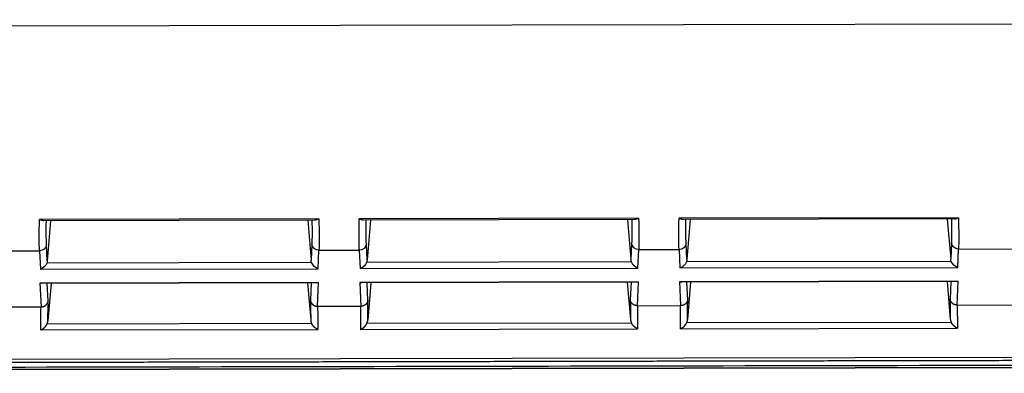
# Model space of a CAD drawing. Header units: millimetres. Extents: x 40090 to 187415, y -53271 to 40260.
# Tile 347 of 406: x 138791 to 138832, y 22893 to 22908. Entities that reach past the tile are written whole.
import ezdxf

# ---------------------------------------------------------------- set-up
doc = ezdxf.new("R2010")
doc.units = ezdxf.units.MM
doc.layers.add('AVM_projektor', color=6, linetype='Continuous')

# ---------------------------------------------------------------- blocks, each defined once
blk = doc.blocks.new('PT-FW430-bottom')
for p, q in [((200.491, 304.353), (200.491, 73.885)), ((214.57, 304.016), (214.57, 3.544)), ((214.997, 21.103), (214.997, 294.331)), ((215, 294.627), (215, 20.806)), ((209.993, 209.653), (209.993, 207.948)), ((212.36, 209.713), (212.36, 207.887)), ((208.67, 196.153), (208.67, 207.947)), ((209.993, 207.948), (210.771, 207.912)), ((210.771, 207.912), (210.771, 196.188)), ((211.355, 196.167), (211.355, 207.933)), ((211.355, 207.933), (212.36, 207.887)), ((211.37, 196.262), (211.37, 207.838)), ((213.336, 207.894), (213.336, 196.207)), ((208.724, 196.321), (208.724, 207.779)), ((208.724, 207.476), (210.415, 207.618)), ((210.415, 207.618), (209.734, 207.649)), ((210.512, 196.46), (210.512, 207.64)), ((212.113, 207.588), (211.37, 207.622)), ((211.37, 207.463), (212.948, 207.596)), ((213.091, 196.465), (213.091, 207.636)), ((208.724, 196.624), (210.415, 196.482)), ((211.37, 196.637), (212.948, 196.505)), ((209.734, 196.451), (210.415, 196.482)), ((210.771, 196.188), (209.993, 196.153)), ((212.36, 196.213), (211.355, 196.167)), ((211.37, 196.478), (212.113, 196.512)), ((212.36, 196.213), (212.36, 194.387)), ((209.993, 196.153), (209.993, 194.448)), ((208.67, 182.653), (208.67, 194.447)), ((208.724, 182.821), (208.724, 194.279)), ((208.724, 193.976), (210.415, 194.118)), ((210.415, 194.118), (209.734, 194.149)), ((209.993, 194.448), (210.771, 194.412)), ((210.512, 182.96), (210.512, 194.14)), ((210.771, 194.412), (210.771, 182.688)), ((211.355, 182.667), (211.355, 194.433)), ((211.355, 194.433), (212.36, 194.387)), ((211.37, 182.762), (211.37, 194.338)), ((212.113, 194.088), (211.37, 194.122)), ((213.091, 182.965), (213.091, 194.136)), ((213.336, 194.394), (213.336, 182.707)), ((211.37, 193.963), (212.948, 194.096)), ((208.724, 183.124), (210.415, 182.982)), ((209.734, 182.951), (210.415, 182.982)), ((211.37, 183.137), (212.948, 183.005)), ((211.37, 182.978), (212.113, 183.012)), ((210.771, 182.688), (209.993, 182.653)), ((209.993, 182.653), (209.993, 180.948)), ((212.36, 182.713), (211.355, 182.667)), ((212.36, 182.713), (212.36, 180.887)), ((208.67, 169.153), (208.67, 180.947)), ((209.993, 180.948), (210.771, 180.912)), ((210.771, 180.912), (210.771, 169.188)), ((211.355, 169.167), (211.355, 180.933)), ((211.355, 180.933), (212.36, 180.887)), ((211.37, 169.262), (211.37, 180.838)), ((213.336, 180.894), (213.336, 169.207)), ((208.724, 169.321), (208.724, 180.779)), ((208.724, 180.476), (210.415, 180.618)), ((210.415, 180.618), (209.734, 180.649)), ((210.512, 169.46), (210.512, 180.64)), ((212.113, 180.588), (211.37, 180.622)), ((211.37, 180.463), (212.948, 180.596)), ((213.091, 169.465), (213.091, 180.636)), ((208.724, 169.624), (210.415, 169.482)), ((211.37, 169.637), (212.948, 169.505)), ((209.734, 169.451), (210.415, 169.482)), ((210.771, 169.188), (209.993, 169.153)), ((212.36, 169.213), (211.355, 169.167)), ((211.37, 169.478), (212.113, 169.512)), ((212.36, 169.213), (212.36, 27.663)), ((209.993, 169.153), (209.993, 31.031))]:
    blk.add_line(p, q)
for centre, major_axis, ratio, start_param, end_param in [((200.491, 207.009), (-10, -0.851), 0.042047, 3.454792, 3.751014), ((209.708, 207.948), (-0.014, -0.3), 0.950148, 0.139819, 1.61411), ((210.486, 207.912), (-0.247, -0.236), 0.72431, 1.05271, 2.219463), ((211.07, 207.933), (0.239, -0.25), 0.72431, 0.648651, 0.965444), ((197.934, 206.26), (-17, -1.465), 0.042575, 3.574962, 3.695383), ((200.517, 206.71), (-9.7, -0.851), 0.043328, 3.454568, 3.699851), ((210.384, 207.917), (0.325, -0.012), 0.922888, 4.843824, 5.151363), ((197.96, 205.961), (-16.7, -1.465), 0.043328, 3.594641, 3.697414), ((200.517, 197.39), (9.7, -0.851), 0.043328, 5.724927, 5.97021), ((209.708, 196.153), (0.014, -0.3), 0.950148, 1.527482, 3.001774), ((210.384, 196.183), (-0.325, -0.012), 0.922888, 4.273415, 4.580953), ((210.486, 196.188), (0.247, -0.236), 0.72431, 0.92213, 2.088882), ((211.07, 196.167), (-0.239, -0.25), 0.72431, 2.176149, 2.492942), ((197.96, 198.139), (16.7, -1.465), 0.043328, 5.727364, 5.830137), ((197.934, 197.84), (17, -1.465), 0.042575, 5.729395, 5.849816), ((200.491, 197.092), (10, -0.851), 0.042047, 5.673764, 5.969986), ((200.491, 193.509), (-10, -0.851), 0.042047, 3.454792, 3.751014), ((200.517, 193.21), (-9.7, -0.851), 0.043328, 3.454568, 3.699851), ((209.708, 194.448), (-0.014, -0.3), 0.950148, 0.139819, 1.61411), ((210.384, 194.417), (0.325, -0.012), 0.922888, 4.843824, 5.151363), ((210.486, 194.412), (-0.247, -0.236), 0.72431, 1.05271, 2.219463), ((211.07, 194.433), (0.239, -0.25), 0.72431, 0.648651, 0.965444), ((197.934, 192.76), (-17, -1.465), 0.042575, 3.574962, 3.695383), ((197.96, 192.461), (-16.7, -1.465), 0.043328, 3.594641, 3.697414), ((200.517, 183.89), (9.7, -0.851), 0.043328, 5.724927, 5.97021), ((209.708, 182.653), (0.014, -0.3), 0.950148, 1.527482, 3.001774), ((210.384, 182.683), (-0.325, -0.012), 0.922888, 4.273415, 4.580953), ((210.486, 182.688), (0.247, -0.236), 0.72431, 0.92213, 2.088882), ((197.96, 184.639), (16.7, -1.465), 0.043328, 5.727364, 5.830137), ((200.491, 183.592), (10, -0.851), 0.042047, 5.673764, 5.969986), ((211.07, 182.667), (-0.239, -0.25), 0.72431, 2.176149, 2.492942), ((197.934, 184.34), (17, -1.465), 0.042575, 5.729395, 5.849816), ((200.491, 180.009), (-10, -0.851), 0.042047, 3.454792, 3.751014), ((209.708, 180.948), (-0.014, -0.3), 0.950148, 0.139819, 1.61411), ((210.486, 180.912), (-0.247, -0.236), 0.72431, 1.05271, 2.219463), ((211.07, 180.933), (0.239, -0.25), 0.72431, 0.648651, 0.965444), ((197.934, 179.26), (-17, -1.465), 0.042575, 3.574962, 3.695383), ((200.517, 179.71), (-9.7, -0.851), 0.043328, 3.454568, 3.699851), ((210.384, 180.917), (0.325, -0.012), 0.922888, 4.843824, 5.151363), ((197.96, 178.961), (-16.7, -1.465), 0.043328, 3.594641, 3.697414), ((200.517, 170.39), (9.7, -0.851), 0.043328, 5.724927, 5.97021), ((209.708, 169.153), (0.014, -0.3), 0.950148, 1.527482, 3.001774), ((210.384, 169.183), (-0.325, -0.012), 0.922888, 4.273415, 4.580953), ((210.486, 169.188), (0.247, -0.236), 0.72431, 0.92213, 2.088882), ((211.07, 169.167), (-0.239, -0.25), 0.72431, 2.176149, 2.492942), ((197.96, 171.139), (16.7, -1.465), 0.043328, 5.727364, 5.830137), ((197.934, 170.84), (17, -1.465), 0.042575, 5.729395, 5.849816), ((200.491, 170.092), (10, -0.851), 0.042047, 5.673764, 5.969986)]:
    blk.add_ellipse(centre, major_axis=major_axis, ratio=ratio, start_param=start_param, end_param=end_param)
for points, start_tangent, end_tangent in [([(214.698, 305.111), (214.698, 302.486), (214.698, 299.86), (214.698, 297.235), (214.698, 294.61), (214.698, 291.985), (214.698, 289.36), (214.698, 286.735), (214.698, 284.11), (214.698, 281.484), (214.698, 278.859), (214.698, 276.234), (214.698, 273.609), (214.698, 270.984), (214.698, 268.359), (214.698, 265.733), (214.698, 263.108), (214.698, 260.483), (214.698, 257.858), (214.698, 255.233), (214.698, 252.608), (214.698, 249.983), (214.698, 247.357), (214.698, 244.732), (214.698, 242.107), (214.698, 239.482), (214.698, 236.857), (214.698, 234.232), (214.698, 231.606), (214.698, 228.981), (214.698, 226.356), (214.698, 223.731), (214.698, 221.106), (214.698, 218.481), (214.698, 215.856), (214.698, 213.23), (214.698, 210.605), (214.698, 207.98), (214.698, 205.355), (214.698, 202.73), (214.698, 200.105), (214.698, 197.48), (214.698, 194.854), (214.698, 192.229), (214.698, 189.604), (214.698, 186.979), (214.698, 184.354), (214.697, 181.729), (214.697, 179.103), (214.697, 176.478), (214.697, 173.853), (214.697, 171.228), (214.697, 168.603), (214.697, 165.978), (214.697, 163.353), (214.697, 160.727), (214.697, 158.102), (214.697, 155.477), (214.697, 152.852), (214.697, 150.227), (214.697, 147.602), (214.697, 144.976), (214.697, 142.351), (214.697, 139.726), (214.697, 137.101), (214.697, 134.476), (214.697, 131.851), (214.697, 129.226), (214.697, 126.6), (214.697, 123.975), (214.697, 121.35), (214.697, 118.725), (214.697, 116.1), (214.697, 113.475), (214.697, 110.849), (214.697, 108.224), (214.697, 105.599), (214.697, 102.974), (214.697, 100.349), (214.697, 97.724), (214.697, 95.099), (214.697, 92.473), (214.697, 89.848), (214.697, 87.223), (214.697, 84.598), (214.697, 81.973), (214.697, 79.348), (214.697, 76.723), (214.697, 74.097), (214.697, 71.472), (214.697, 68.847), (214.697, 66.222), (214.697, 63.597), (214.697, 60.972), (214.697, 58.346), (214.697, 55.721), (214.697, 53.096), (214.697, 50.471), (214.697, 47.846), (214.697, 45.221), (214.697, 42.596), (214.697, 39.97), (214.697, 37.345), (214.697, 34.72), (214.697, 32.095), (214.697, 29.47), (214.697, 26.845), (214.697, 24.219), (214.697, 21.594), (214.697, 18.969), (214.697, 16.344), (214.697, 13.719), (214.697, 11.094), (214.697, 8.469), (214.697, 5.843), (214.697, 3.218)], (-0.000004, -1), (-0.000004, -1)), ([(214.9, 297.867), (214.9, 238.944), (214.9, 180.02), (214.9, 121.097), (214.9, 62.173), (214.9, 3.25)], (0.000001, -1), (0.000001, -1)), ([(208.724, 207.779), (208.724, 207.787), (208.722, 207.798), (208.719, 207.81), (208.715, 207.824), (208.711, 207.84), (208.705, 207.857), (208.697, 207.877), (208.689, 207.898), (208.68, 207.922), (208.67, 207.947)], (-0.03175, 0.999496), (-0.384649, 0.923063)), ([(212.36, 207.887), (212.36, 207.882), (212.36, 207.876), (212.36, 207.871), (212.36, 207.866), (212.359, 207.861), (212.359, 207.856), (212.358, 207.85), (212.358, 207.845), (212.357, 207.84), (212.356, 207.835), (212.355, 207.83), (212.354, 207.825), (212.353, 207.82), (212.352, 207.814), (212.351, 207.809), (212.35, 207.804), (212.348, 207.799), (212.347, 207.794), (212.345, 207.789), (212.344, 207.785), (212.342, 207.78), (212.34, 207.775), (212.339, 207.77), (212.337, 207.765), (212.335, 207.76), (212.333, 207.756), (212.33, 207.751), (212.328, 207.746), (212.326, 207.742), (212.323, 207.737), (212.321, 207.732), (212.318, 207.728), (212.316, 207.723), (212.313, 207.719), (212.31, 207.714), (212.307, 207.71), (212.304, 207.705), (212.301, 207.701), (212.298, 207.697), (212.295, 207.695), (212.293, 207.693), (212.291, 207.69), (212.289, 207.688), (212.286, 207.685), (212.284, 207.682), (212.282, 207.679), (212.279, 207.675), (212.276, 207.672), (212.272, 207.668), (212.269, 207.665), (212.264, 207.661), (212.259, 207.656), (212.254, 207.652), (212.247, 207.648), (212.24, 207.643), (212.232, 207.638), (212.223, 207.633), (212.213, 207.628), (212.219, 207.628), (212.222, 207.628), (212.224, 207.628), (212.224, 207.627), (212.223, 207.625), (212.221, 207.624), (212.219, 207.622), (212.215, 207.62), (212.212, 207.618), (212.209, 207.615), (212.206, 207.613), (212.203, 207.611), (212.201, 207.61), (212.201, 207.608), (212.201, 207.607), (212.203, 207.607), (212.206, 207.607), (212.211, 207.608), (212.219, 207.609), (212.202, 207.605), (212.174, 207.599), (212.161, 207.595), (212.153, 207.594), (212.144, 207.592), (212.124, 207.589), (212.122, 207.589), (212.116, 207.588)], (-0.001368, -0.999999), (-0.999735, 0.023014)), ([(212.36, 207.887), (212.36, 207.887), (212.36, 207.887), (212.36, 207.887)], (0, -1), (-0.001059, -0.999999)), ([(213.337, 207.897), (213.335, 207.89), (213.332, 207.884), (213.329, 207.878), (213.327, 207.873), (213.324, 207.868), (213.322, 207.863), (213.32, 207.859), (213.318, 207.855), (213.316, 207.852), (213.314, 207.848), (213.311, 207.844), (213.309, 207.84), (213.306, 207.835), (213.303, 207.83), (213.3, 207.826), (213.297, 207.821), (213.294, 207.817), (213.292, 207.813), (213.289, 207.809), (213.286, 207.805), (213.283, 207.801), (213.28, 207.797), (213.277, 207.793), (213.274, 207.788), (213.27, 207.784), (213.267, 207.78), (213.264, 207.776), (213.26, 207.772), (213.257, 207.768), (213.253, 207.764), (213.25, 207.76), (213.246, 207.756), (213.243, 207.752), (213.239, 207.748), (213.235, 207.743), (213.23, 207.739), (213.226, 207.735), (213.222, 207.73), (213.218, 207.726), (213.214, 207.722), (213.21, 207.719), (213.205, 207.715), (213.201, 207.711), (213.196, 207.707), (213.192, 207.703), (213.187, 207.699), (213.182, 207.695), (213.177, 207.691), (213.173, 207.688), (213.168, 207.684), (213.163, 207.681), (213.159, 207.677), (213.154, 207.674), (213.149, 207.67), (213.144, 207.667), (213.139, 207.663), (213.134, 207.66), (213.129, 207.657), (213.123, 207.654), (213.118, 207.651), (213.113, 207.647), (213.107, 207.644), (213.102, 207.641), (213.096, 207.638), (213.091, 207.636)], (-0.399408, -0.916773), (-0.892122, -0.451794)), ([(213.091, 207.636), (213.082, 207.631), (213.072, 207.627), (213.063, 207.623), (213.054, 207.619), (213.045, 207.616), (213.035, 207.613), (213.026, 207.61), (213.016, 207.607), (213.007, 207.605), (212.997, 207.603), (212.987, 207.601), (212.977, 207.599), (212.968, 207.598), (212.958, 207.597), (212.948, 207.596)], (-0.892107, -0.451825), (-0.996524, -0.083302)), ([(208.67, 196.153), (208.672, 196.158), (208.676, 196.166), (208.679, 196.176), (208.684, 196.189), (208.689, 196.205), (208.695, 196.223), (208.701, 196.244), (208.708, 196.267), (208.716, 196.293), (208.724, 196.321)], (0.472468, 0.881348), (0.279667, 0.960097)), ([(212.111, 196.513), (212.116, 196.512), (212.122, 196.511), (212.127, 196.51), (212.132, 196.51), (212.137, 196.509), (212.142, 196.508), (212.146, 196.506), (212.151, 196.505), (212.156, 196.504), (212.16, 196.503), (212.164, 196.501), (212.169, 196.5), (212.173, 196.498), (212.177, 196.497), (212.182, 196.495), (212.186, 196.493), (212.191, 196.491), (212.195, 196.489), (212.2, 196.487), (212.204, 196.485), (212.208, 196.482), (212.212, 196.48), (212.216, 196.478), (212.22, 196.475), (212.224, 196.473), (212.229, 196.47), (212.233, 196.467), (212.237, 196.464), (212.241, 196.461), (212.245, 196.458), (212.248, 196.455), (212.252, 196.452), (212.256, 196.449), (212.26, 196.446), (212.263, 196.443), (212.267, 196.439), (212.27, 196.436), (212.274, 196.432), (212.277, 196.428), (212.281, 196.425), (212.284, 196.421), (212.287, 196.417), (212.29, 196.413), (212.294, 196.41), (212.297, 196.406), (212.3, 196.402), (212.303, 196.398), (212.305, 196.393), (212.308, 196.389), (212.311, 196.385), (212.314, 196.381), (212.316, 196.376), (212.319, 196.372), (212.321, 196.367), (212.324, 196.363), (212.326, 196.358), (212.328, 196.354), (212.331, 196.349), (212.333, 196.345), (212.335, 196.34), (212.337, 196.335), (212.339, 196.33), (212.34, 196.325), (212.342, 196.321), (212.344, 196.316), (212.345, 196.311), (212.347, 196.306), (212.348, 196.301), (212.35, 196.296), (212.351, 196.291), (212.352, 196.286), (212.353, 196.281), (212.354, 196.276), (212.355, 196.27), (212.356, 196.265), (212.357, 196.26), (212.358, 196.255), (212.358, 196.25), (212.359, 196.245), (212.359, 196.24), (212.36, 196.234), (212.36, 196.229), (212.36, 196.224), (212.36, 196.219), (212.36, 196.213)], (0.994634, -0.103452), (0.001302, -0.999999)), ([(212.36, 196.213), (212.36, 196.213), (212.36, 196.213), (212.36, 196.213)], (0.001323, -0.999999), (0.000265, -1)), ([(212.948, 196.505), (212.958, 196.504), (212.968, 196.503), (212.977, 196.501), (212.987, 196.499), (212.997, 196.498), (213.007, 196.495), (213.016, 196.493), (213.026, 196.49), (213.035, 196.487), (213.045, 196.484), (213.054, 196.481), (213.063, 196.477), (213.072, 196.473), (213.082, 196.469), (213.091, 196.465)], (0.996524, -0.083302), (0.892107, -0.451825)), ([(213.337, 196.204), (213.335, 196.21), (213.332, 196.216), (213.329, 196.222), (213.327, 196.227), (213.324, 196.233), (213.322, 196.237), (213.32, 196.241), (213.318, 196.245), (213.316, 196.248), (213.314, 196.252), (213.311, 196.256), (213.309, 196.261), (213.306, 196.265), (213.303, 196.27), (213.3, 196.275), (213.297, 196.279), (213.294, 196.283), (213.292, 196.287), (213.289, 196.291), (213.286, 196.295), (213.283, 196.299), (213.28, 196.303), (213.277, 196.308), (213.274, 196.312), (213.27, 196.316), (213.267, 196.32), (213.264, 196.324), (213.26, 196.328), (213.257, 196.332), (213.253, 196.336), (213.25, 196.34), (213.246, 196.345), (213.243, 196.349), (213.239, 196.353), (213.235, 196.357), (213.23, 196.361), (213.226, 196.366), (213.222, 196.37), (213.218, 196.374), (213.214, 196.378), (213.21, 196.381), (213.205, 196.385), (213.201, 196.389), (213.196, 196.393), (213.192, 196.397), (213.187, 196.401), (213.182, 196.405), (213.177, 196.409), (213.173, 196.412), (213.168, 196.416), (213.163, 196.42), (213.159, 196.423), (213.154, 196.427), (213.149, 196.43), (213.144, 196.433), (213.139, 196.437), (213.134, 196.44), (213.129, 196.443), (213.123, 196.447), (213.118, 196.45), (213.113, 196.453), (213.107, 196.456), (213.102, 196.459), (213.096, 196.462), (213.091, 196.465)], (-0.399408, 0.916773), (-0.892122, 0.451794)), ([(208.724, 194.279), (208.724, 194.287), (208.722, 194.298), (208.719, 194.31), (208.715, 194.324), (208.711, 194.34), (208.705, 194.357), (208.697, 194.377), (208.689, 194.398), (208.68, 194.422), (208.67, 194.447)], (-0.03175, 0.999496), (-0.384649, 0.923063)), ([(212.111, 194.088), (212.116, 194.088), (212.122, 194.089), (212.127, 194.09), (212.132, 194.091), (212.137, 194.092), (212.142, 194.093), (212.146, 194.094), (212.151, 194.095), (212.156, 194.096), (212.16, 194.098), (212.164, 194.099), (212.169, 194.1), (212.173, 194.102), (212.177, 194.104), (212.182, 194.105), (212.186, 194.107), (212.191, 194.109), (212.195, 194.111), (212.2, 194.113), (212.204, 194.116), (212.208, 194.118), (212.212, 194.12), (212.216, 194.123), (212.22, 194.125), (212.224, 194.128), (212.229, 194.13), (212.233, 194.133), (212.237, 194.136), (212.241, 194.139), (212.245, 194.142), (212.248, 194.145), (212.252, 194.148), (212.256, 194.151), (212.26, 194.154), (212.263, 194.158), (212.267, 194.161), (212.27, 194.165), (212.274, 194.168), (212.277, 194.172), (212.281, 194.175), (212.284, 194.179), (212.287, 194.183), (212.29, 194.187), (212.294, 194.191), (212.297, 194.195), (212.3, 194.199), (212.303, 194.203), (212.305, 194.207), (212.308, 194.211), (212.311, 194.215), (212.314, 194.22), (212.316, 194.224), (212.319, 194.228), (212.321, 194.233), (212.324, 194.237), (212.326, 194.242), (212.328, 194.246), (212.331, 194.251), (212.333, 194.256), (212.335, 194.26), (212.337, 194.265), (212.339, 194.27), (212.34, 194.275), (212.342, 194.28), (212.344, 194.285), (212.345, 194.289), (212.347, 194.294), (212.348, 194.299), (212.35, 194.304), (212.351, 194.309), (212.352, 194.315), (212.353, 194.32), (212.354, 194.325), (212.355, 194.33), (212.356, 194.335), (212.357, 194.34), (212.358, 194.345), (212.358, 194.35), (212.359, 194.355), (212.359, 194.361), (212.36, 194.366), (212.36, 194.371), (212.36, 194.376), (212.36, 194.382), (212.36, 194.387)], (0.994634, 0.103452), (0.001302, 0.999999)), ([(212.36, 194.387), (212.36, 194.387), (212.36, 194.387), (212.36, 194.387)], (0, -1), (-0.001059, -0.999999)), ([(213.091, 194.136), (213.082, 194.131), (213.072, 194.127), (213.063, 194.123), (213.054, 194.119), (213.045, 194.116), (213.035, 194.113), (213.026, 194.11), (213.016, 194.107), (213.007, 194.105), (212.997, 194.103), (212.987, 194.101), (212.977, 194.099), (212.968, 194.098), (212.958, 194.097), (212.948, 194.096)], (-0.892107, -0.451825), (-0.996524, -0.083302)), ([(213.337, 194.397), (213.335, 194.39), (213.332, 194.384), (213.329, 194.378), (213.327, 194.373), (213.324, 194.368), (213.322, 194.363), (213.32, 194.359), (213.318, 194.355), (213.316, 194.352), (213.314, 194.348), (213.311, 194.344), (213.309, 194.34), (213.306, 194.335), (213.303, 194.33), (213.3, 194.326), (213.297, 194.321), (213.294, 194.317), (213.292, 194.313), (213.289, 194.309), (213.286, 194.305), (213.283, 194.301), (213.28, 194.297), (213.277, 194.293), (213.274, 194.288), (213.27, 194.284), (213.267, 194.28), (213.264, 194.276), (213.26, 194.272), (213.257, 194.268), (213.253, 194.264), (213.25, 194.26), (213.246, 194.256), (213.243, 194.252), (213.239, 194.248), (213.235, 194.243), (213.23, 194.239), (213.226, 194.235), (213.222, 194.23), (213.218, 194.226), (213.214, 194.222), (213.21, 194.219), (213.205, 194.215), (213.201, 194.211), (213.196, 194.207), (213.192, 194.203), (213.187, 194.199), (213.182, 194.195), (213.177, 194.191), (213.173, 194.188), (213.168, 194.184), (213.163, 194.181), (213.159, 194.177), (213.154, 194.174), (213.149, 194.17), (213.144, 194.167), (213.139, 194.163), (213.134, 194.16), (213.129, 194.157), (213.123, 194.154), (213.118, 194.151), (213.113, 194.147), (213.107, 194.144), (213.102, 194.141), (213.096, 194.138), (213.091, 194.136)], (-0.399408, -0.916773), (-0.892122, -0.451794)), ([(212.36, 182.713), (212.36, 182.719), (212.36, 182.724), (212.36, 182.729), (212.36, 182.734), (212.359, 182.739), (212.359, 182.745), (212.358, 182.75), (212.358, 182.755), (212.357, 182.76), (212.356, 182.765), (212.355, 182.771), (212.354, 182.776), (212.353, 182.781), (212.352, 182.786), (212.351, 182.791), (212.35, 182.796), (212.348, 182.801), (212.347, 182.806), (212.345, 182.811), (212.344, 182.816), (212.342, 182.821), (212.34, 182.825), (212.339, 182.83), (212.337, 182.835), (212.335, 182.84), (212.333, 182.845), (212.33, 182.849), (212.328, 182.854), (212.326, 182.859), (212.323, 182.863), (212.321, 182.868), (212.318, 182.872), (212.316, 182.877), (212.313, 182.882), (212.31, 182.886), (212.307, 182.89), (212.304, 182.895), (212.301, 182.899), (212.298, 182.903), (212.295, 182.905), (212.293, 182.907), (212.291, 182.91), (212.289, 182.913), (212.286, 182.915), (212.284, 182.918), (212.282, 182.922), (212.279, 182.925), (212.276, 182.928), (212.272, 182.932), (212.269, 182.936), (212.264, 182.94), (212.259, 182.944), (212.254, 182.948), (212.247, 182.953), (212.24, 182.957), (212.232, 182.962), (212.223, 182.967), (212.213, 182.972), (212.219, 182.972), (212.222, 182.972), (212.224, 182.972), (212.224, 182.973), (212.223, 182.975), (212.221, 182.977), (212.219, 182.978), (212.215, 182.981), (212.212, 182.983), (212.209, 182.985), (212.206, 182.987), (212.203, 182.989), (212.201, 182.99), (212.201, 182.992), (212.201, 182.993), (212.203, 182.993), (212.206, 182.993), (212.211, 182.993), (212.219, 182.991), (212.202, 182.995), (212.174, 183.001), (212.161, 183.005), (212.153, 183.007), (212.144, 183.008), (212.124, 183.011), (212.122, 183.011), (212.116, 183.012)], (-0.001368, 0.999999), (-0.999735, -0.023014)), ([(212.948, 183.005), (212.958, 183.004), (212.968, 183.003), (212.977, 183.001), (212.987, 182.999), (212.997, 182.998), (213.007, 182.995), (213.016, 182.993), (213.026, 182.99), (213.035, 182.987), (213.045, 182.984), (213.054, 182.981), (213.063, 182.977), (213.072, 182.973), (213.082, 182.969), (213.091, 182.965)], (0.996524, -0.083302), (0.892107, -0.451825)), ([(213.337, 182.704), (213.335, 182.71), (213.332, 182.716), (213.329, 182.722), (213.327, 182.727), (213.324, 182.733), (213.322, 182.737), (213.32, 182.741), (213.318, 182.745), (213.316, 182.748), (213.314, 182.752), (213.311, 182.756), (213.309, 182.761), (213.306, 182.765), (213.303, 182.77), (213.3, 182.775), (213.297, 182.779), (213.294, 182.783), (213.292, 182.787), (213.289, 182.791), (213.286, 182.795), (213.283, 182.799), (213.28, 182.803), (213.277, 182.808), (213.274, 182.812), (213.27, 182.816), (213.267, 182.82), (213.264, 182.824), (213.26, 182.828), (213.257, 182.832), (213.253, 182.836), (213.25, 182.84), (213.246, 182.845), (213.243, 182.849), (213.239, 182.853), (213.235, 182.857), (213.23, 182.861), (213.226, 182.866), (213.222, 182.87), (213.218, 182.874), (213.214, 182.878), (213.21, 182.881), (213.205, 182.885), (213.201, 182.889), (213.196, 182.893), (213.192, 182.897), (213.187, 182.901), (213.182, 182.905), (213.177, 182.909), (213.173, 182.912), (213.168, 182.916), (213.163, 182.92), (213.159, 182.923), (213.154, 182.927), (213.149, 182.93), (213.144, 182.933), (213.139, 182.937), (213.134, 182.94), (213.129, 182.943), (213.123, 182.947), (213.118, 182.95), (213.113, 182.953), (213.107, 182.956), (213.102, 182.959), (213.096, 182.962), (213.091, 182.965)], (-0.399408, 0.916773), (-0.892122, 0.451794)), ([(208.67, 182.653), (208.672, 182.658), (208.676, 182.666), (208.679, 182.676), (208.684, 182.689), (208.689, 182.705), (208.695, 182.723), (208.701, 182.744), (208.708, 182.767), (208.716, 182.793), (208.724, 182.821)], (0.472468, 0.881348), (0.279667, 0.960097)), ([(212.36, 182.713), (212.36, 182.713), (212.36, 182.713), (212.36, 182.713)], (0.001323, -0.999999), (0.000265, -1)), ([(208.724, 180.779), (208.724, 180.787), (208.722, 180.798), (208.719, 180.81), (208.715, 180.824), (208.711, 180.84), (208.705, 180.857), (208.697, 180.877), (208.689, 180.898), (208.68, 180.922), (208.67, 180.947)], (-0.03175, 0.999496), (-0.384649, 0.923063)), ([(212.111, 180.588), (212.116, 180.588), (212.122, 180.589), (212.127, 180.59), (212.132, 180.591), (212.137, 180.592), (212.142, 180.593), (212.146, 180.594), (212.151, 180.595), (212.156, 180.596), (212.16, 180.598), (212.164, 180.599), (212.169, 180.6), (212.173, 180.602), (212.177, 180.604), (212.182, 180.605), (212.186, 180.607), (212.191, 180.609), (212.195, 180.611), (212.2, 180.613), (212.204, 180.616), (212.208, 180.618), (212.212, 180.62), (212.216, 180.623), (212.22, 180.625), (212.224, 180.628), (212.229, 180.63), (212.233, 180.633), (212.237, 180.636), (212.241, 180.639), (212.245, 180.642), (212.248, 180.645), (212.252, 180.648), (212.256, 180.651), (212.26, 180.654), (212.263, 180.658), (212.267, 180.661), (212.27, 180.665), (212.274, 180.668), (212.277, 180.672), (212.281, 180.675), (212.284, 180.679), (212.287, 180.683), (212.29, 180.687), (212.294, 180.691), (212.297, 180.695), (212.3, 180.699), (212.303, 180.703), (212.305, 180.707), (212.308, 180.711), (212.311, 180.715), (212.314, 180.72), (212.316, 180.724), (212.319, 180.728), (212.321, 180.733), (212.324, 180.737), (212.326, 180.742), (212.328, 180.746), (212.331, 180.751), (212.333, 180.756), (212.335, 180.76), (212.337, 180.765), (212.339, 180.77), (212.34, 180.775), (212.342, 180.78), (212.344, 180.785), (212.345, 180.789), (212.347, 180.794), (212.348, 180.799), (212.35, 180.804), (212.351, 180.809), (212.352, 180.815), (212.353, 180.82), (212.354, 180.825), (212.355, 180.83), (212.356, 180.835), (212.357, 180.84), (212.358, 180.845), (212.358, 180.85), (212.359, 180.855), (212.359, 180.861), (212.36, 180.866), (212.36, 180.871), (212.36, 180.876), (212.36, 180.882), (212.36, 180.887)], (0.994634, 0.103452), (0.001302, 0.999999)), ([(212.36, 180.887), (212.36, 180.887), (212.36, 180.887), (212.36, 180.887)], (0, -1), (-0.001059, -0.999999)), ([(213.337, 180.897), (213.335, 180.89), (213.332, 180.884), (213.329, 180.878), (213.327, 180.873), (213.324, 180.868), (213.322, 180.863), (213.32, 180.859), (213.318, 180.855), (213.316, 180.852), (213.314, 180.848), (213.311, 180.844), (213.309, 180.84), (213.306, 180.835), (213.303, 180.83), (213.3, 180.826), (213.297, 180.821), (213.294, 180.817), (213.292, 180.813), (213.289, 180.809), (213.286, 180.805), (213.283, 180.801), (213.28, 180.797), (213.277, 180.793), (213.274, 180.788), (213.27, 180.784), (213.267, 180.78), (213.264, 180.776), (213.26, 180.772), (213.257, 180.768), (213.253, 180.764), (213.25, 180.76), (213.246, 180.756), (213.243, 180.752), (213.239, 180.748), (213.235, 180.743), (213.23, 180.739), (213.226, 180.735), (213.222, 180.73), (213.218, 180.726), (213.214, 180.722), (213.21, 180.719), (213.205, 180.715), (213.201, 180.711), (213.196, 180.707), (213.192, 180.703), (213.187, 180.699), (213.182, 180.695), (213.177, 180.691), (213.173, 180.688), (213.168, 180.684), (213.163, 180.681), (213.159, 180.677), (213.154, 180.674), (213.149, 180.67), (213.144, 180.667), (213.139, 180.663), (213.134, 180.66), (213.129, 180.657), (213.123, 180.654), (213.118, 180.651), (213.113, 180.647), (213.107, 180.644), (213.102, 180.641), (213.096, 180.638), (213.091, 180.636)], (-0.399408, -0.916773), (-0.892122, -0.451794)), ([(213.091, 180.636), (213.082, 180.631), (213.072, 180.627), (213.063, 180.623), (213.054, 180.619), (213.045, 180.616), (213.035, 180.613), (213.026, 180.61), (213.016, 180.607), (213.007, 180.605), (212.997, 180.603), (212.987, 180.601), (212.977, 180.599), (212.968, 180.598), (212.958, 180.597), (212.948, 180.596)], (-0.892107, -0.451825), (-0.996524, -0.083302)), ([(208.724, 169.321), (208.724, 169.313), (208.722, 169.303), (208.719, 169.29), (208.715, 169.276), (208.711, 169.261), (208.705, 169.243), (208.697, 169.223), (208.689, 169.202), (208.68, 169.178), (208.67, 169.153)], (-0.03175, -0.999496), (-0.384649, -0.923063)), ([(212.36, 169.213), (212.36, 169.219), (212.36, 169.224), (212.36, 169.229), (212.36, 169.234), (212.359, 169.239), (212.359, 169.245), (212.358, 169.25), (212.358, 169.255), (212.357, 169.26), (212.356, 169.265), (212.355, 169.271), (212.354, 169.276), (212.353, 169.281), (212.352, 169.286), (212.351, 169.291), (212.35, 169.296), (212.348, 169.301), (212.347, 169.306), (212.345, 169.311), (212.344, 169.316), (212.342, 169.321), (212.34, 169.325), (212.339, 169.33), (212.337, 169.335), (212.335, 169.34), (212.333, 169.345), (212.33, 169.349), (212.328, 169.354), (212.326, 169.359), (212.323, 169.363), (212.321, 169.368), (212.318, 169.372), (212.316, 169.377), (212.313, 169.382), (212.31, 169.386), (212.307, 169.39), (212.304, 169.395), (212.301, 169.399), (212.298, 169.403), (212.295, 169.405), (212.293, 169.407), (212.291, 169.41), (212.289, 169.413), (212.286, 169.415), (212.284, 169.418), (212.282, 169.422), (212.279, 169.425), (212.276, 169.428), (212.272, 169.432), (212.269, 169.436), (212.264, 169.44), (212.259, 169.444), (212.254, 169.448), (212.247, 169.453), (212.24, 169.457), (212.232, 169.462), (212.223, 169.467), (212.213, 169.472), (212.219, 169.472), (212.222, 169.472), (212.224, 169.472), (212.224, 169.473), (212.223, 169.475), (212.221, 169.477), (212.219, 169.478), (212.215, 169.481), (212.212, 169.483), (212.209, 169.485), (212.206, 169.487), (212.203, 169.489), (212.201, 169.49), (212.201, 169.492), (212.201, 169.493), (212.203, 169.493), (212.206, 169.493), (212.211, 169.493), (212.219, 169.491), (212.202, 169.495), (212.174, 169.501), (212.161, 169.505), (212.153, 169.507), (212.144, 169.508), (212.124, 169.511), (212.122, 169.511), (212.116, 169.512)], (-0.001368, 0.999999), (-0.999735, -0.023014)), ([(212.36, 169.213), (212.36, 169.213), (212.36, 169.213), (212.36, 169.213)], (0.001323, -0.999999), (0.000265, -1)), ([(212.948, 169.505), (212.958, 169.504), (212.968, 169.503), (212.977, 169.501), (212.987, 169.499), (212.997, 169.498), (213.007, 169.495), (213.016, 169.493), (213.026, 169.49), (213.035, 169.487), (213.045, 169.484), (213.054, 169.481), (213.063, 169.477), (213.072, 169.473), (213.082, 169.469), (213.091, 169.465)], (0.996524, -0.083302), (0.892107, -0.451825)), ([(213.337, 169.204), (213.335, 169.21), (213.332, 169.216), (213.329, 169.222), (213.327, 169.227), (213.324, 169.233), (213.322, 169.237), (213.32, 169.241), (213.318, 169.245), (213.316, 169.248), (213.314, 169.252), (213.311, 169.256), (213.309, 169.261), (213.306, 169.265), (213.303, 169.27), (213.3, 169.275), (213.297, 169.279), (213.294, 169.283), (213.292, 169.287), (213.289, 169.291), (213.286, 169.295), (213.283, 169.299), (213.28, 169.303), (213.277, 169.308), (213.274, 169.312), (213.27, 169.316), (213.267, 169.32), (213.264, 169.324), (213.26, 169.328), (213.257, 169.332), (213.253, 169.336), (213.25, 169.34), (213.246, 169.345), (213.243, 169.349), (213.239, 169.353), (213.235, 169.357), (213.23, 169.361), (213.226, 169.366), (213.222, 169.37), (213.218, 169.374), (213.214, 169.378), (213.21, 169.381), (213.205, 169.385), (213.201, 169.389), (213.196, 169.393), (213.192, 169.397), (213.187, 169.401), (213.182, 169.405), (213.177, 169.409), (213.173, 169.412), (213.168, 169.416), (213.163, 169.42), (213.159, 169.423), (213.154, 169.427), (213.149, 169.43), (213.144, 169.433), (213.139, 169.437), (213.134, 169.44), (213.129, 169.443), (213.123, 169.447), (213.118, 169.45), (213.113, 169.453), (213.107, 169.456), (213.102, 169.459), (213.096, 169.462), (213.091, 169.465)], (-0.399408, 0.916773), (-0.892122, 0.451794))]:
    blk.add_spline(points, degree=3, dxfattribs=dict(start_tangent=start_tangent, end_tangent=end_tangent))

msp = doc.modelspace()

# ---------------------------------------------------------------- block references
at = {"layer": 'AVM_projektor', "xscale": -1, "rotation": 90.11045350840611}
msp.add_blockref('PT-FW430-bottom', (138999.239, 23108.559), dxfattribs=at)

doc.saveas('drawing.dxf')
